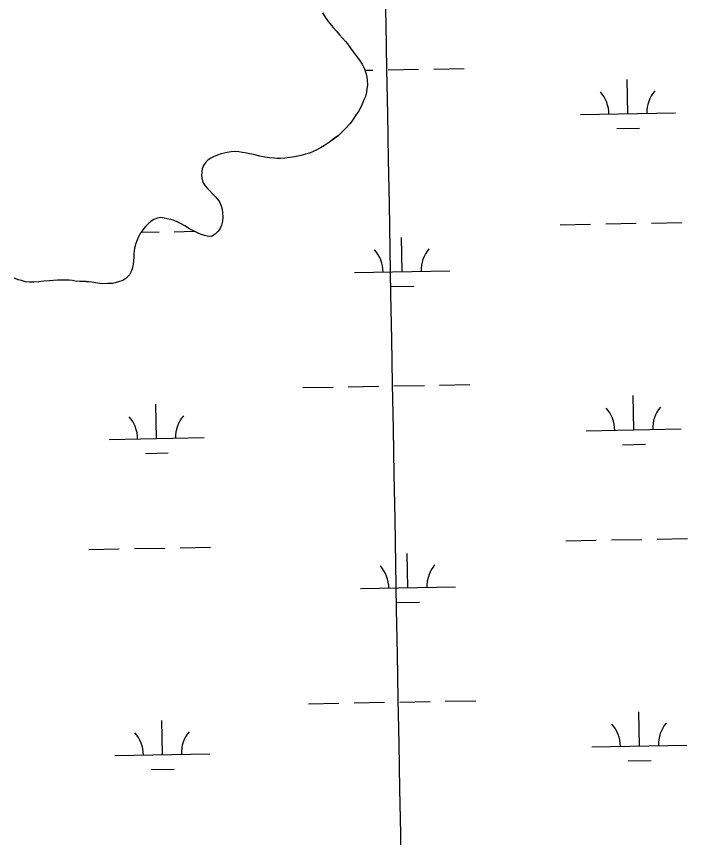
# Model space of a CAD drawing. Extents: x 3925854 to 3964121, y 224593 to 250589.
# Drawn here: x 3940084 to 3940790, y 245127 to 245992 of the extents above; entities that cross this region are included whole.
import ezdxf

# ---------------------------------------------------------------- set-up
doc = ezdxf.new("R2010")
doc.units = 0
for name, color, linetype in [('V-GRID-MAJR', 7, 'Continuous'), ('V-TOPO-SHOR', 7, 'Continuous'), ('V-WETL-SWMP', 7, 'Continuous')]:
    doc.layers.add(name, color=color, linetype=linetype)

msp = doc.modelspace()

# ---------------------------------------------------------------- linework, layer by layer
at = {"layer": 'V-GRID-MAJR'}
msp.add_spline([(3940756.893, 230221.23), (3940647.643, 236278.076), (3940538.337, 242338.005), (3940429.031, 248397.924), (3940428.975, 248401.018)], degree=3, dxfattribs=at)
at = {"layer": 'V-TOPO-SHOR'}
for points in [[(3940405.854, 245995.277), (3940408.563, 245990.913), (3940411, 245987.261), (3940413.075, 245984.5), (3940416.862, 245979.962), (3940420.374, 245975.87), (3940423.528, 245972.225), (3940426.682, 245968.665), (3940429.922, 245965.198), (3940432.175, 245962.53), (3940435.243, 245958.255), (3940438.04, 245954.338), (3940441.286, 245950.065), (3940444.534, 245945.613), (3940447.334, 245941.159), (3940449.419, 245936.968), (3940450.875, 245933.13), (3940451.879, 245929.739), (3940452.714, 245924.736), (3940452.927, 245919.282), (3940452.505, 245915.522)], [(3940452.505, 245915.522), (3940451.991, 245911.672), (3940450.857, 245907.283), (3940449.359, 245903.606), (3940447.508, 245899.211), (3940445.3, 245894.726), (3940443.797, 245892.123), (3940440.608, 245887.184), (3940436.885, 245881.703), (3940434.491, 245878.648), (3940430.139, 245873.792), (3940425.783, 245869.47), (3940422.047, 245866.048), (3940418.842, 245863.613), (3940413.147, 245859.286), (3940407.892, 245855.763), (3940403.613, 245853.232), (3940399.691, 245851.061), (3940395.055, 245849.064), (3940392.022, 245847.792), (3940387.825, 245846.424), (3940382.826, 245845.052), (3940378.45, 245844.131), (3940374.159, 245843.387), (3940371.122, 245842.922), (3940366.116, 245842.531), (3940361.646, 245842.146), (3940357.98, 245842.123), (3940354.936, 245842.283), (3940350.015, 245842.699), (3940345.004, 245843.383), (3940339.718, 245844.604), (3940333.09, 245846.082), (3940328.972, 245846.861), (3940326.015, 245847.559), (3940321.538, 245848.423), (3940317.778, 245848.937), (3940313.215, 245849.355), (3940309.817, 245849.154), (3940305.35, 245848.323), (3940302.313, 245847.678), (3940299.188, 245846.852), (3940295.35, 245845.576), (3940291.69, 245844.122), (3940288.125, 245842.49), (3940285.186, 245840.325), (3940282.876, 245838.075), (3940280.481, 245834.661), (3940279.16, 245831.255), (3940278.734, 245827.851), (3940278.583, 245823.648), (3940279.144, 245819.804), (3940280.15, 245816.323), (3940282.226, 245813.118), (3940284.747, 245810.359), (3940287.088, 245807.961), (3940290.06, 245804.848), (3940292.761, 245802.003), (3940295.012, 245799.423), (3940296.906, 245797.02), (3940298.993, 245792.382), (3940300.091, 245788.544), (3940300.648, 245785.058), (3940300.947, 245780.231), (3940300.615, 245776.205), (3940299.569, 245771.994), (3940297.98, 245768.496), (3940295.676, 245765.26), (3940292.741, 245762.381), (3940288.821, 245760.029), (3940284.526, 245760.183), (3940281.569, 245761.058), (3940278.163, 245762.11), (3940274.307, 245763.876), (3940269.912, 245765.815), (3940266.233, 245767.759), (3940263.628, 245769.442), (3940260.935, 245771.125), (3940256.536, 245773.602), (3940252.768, 245775.545), (3940249.63, 245776.778), (3940246.136, 245777.741), (3940242.194, 245778.699), (3940239.151, 245779.305), (3940235.749, 245779.821), (3940232.261, 245779.352), (3940228.425, 245777.986), (3940225.396, 245776.09), (3940222.374, 245773.118), (3940220.061, 245770.867), (3940217.931, 245768.35), (3940216.07, 245765.835), (3940214.03, 245762.96), (3940212.172, 245759.548), (3940210.409, 245755.514), (3940209.354, 245752.554), (3940208.302, 245749.238), (3940207.7, 245745.39), (3940207.456, 245741.72), (3940207.298, 245738.142), (3940207.052, 245734.474)], [(3940207.052, 245734.474), (3940206.717, 245731.163), (3940205.938, 245726.954), (3940204.621, 245723.01), (3940202.586, 245719.6), (3940199.032, 245715.729), (3940195.557, 245713.65), (3940191.273, 245712.194), (3940187.701, 245711.277), (3940184.754, 245710.632), (3940179.568, 245710.331), (3940174.381, 245710.3), (3940169.101, 245710.892), (3940163.19, 245711.75), (3940157.196, 245712.428), (3940153.436, 245712.762), (3940150.395, 245712.741), (3940145.653, 245712.981), (3940142.698, 245713.589), (3940139.387, 245714.015), (3940135.36, 245714.169), (3940132.321, 245713.97), (3940126.953, 245714.025), (3940122.304, 245713.728), (3940118.46, 245713.435), (3940112.472, 245712.862), (3940107.198, 245712.381), (3940102.013, 245711.992), (3940097.542, 245711.963), (3940093.333, 245712.385), (3940089.034, 245713.519), (3940085.719, 245714.484), (3940081.862, 245715.979)]]:
    msp.add_lwpolyline(points, dxfattribs=at)
at = {"layer": 'V-WETL-SWMP'}
for p, q in [((3940405.853, 245995.278), (3940408.563, 245990.912)), ((3940408.563, 245990.912), (3940411.001, 245987.261)), ((3940411.001, 245987.261), (3940413.076, 245984.501)), ((3940413.076, 245984.501), (3940416.861, 245979.963)), ((3940416.861, 245979.963), (3940420.374, 245975.871)), ((3940420.374, 245975.871), (3940423.528, 245972.224)), ((3940423.528, 245972.224), (3940426.681, 245968.666)), ((3940426.681, 245968.666), (3940429.922, 245965.198)), ((3940429.922, 245965.198), (3940432.175, 245962.529)), ((3940432.175, 245962.529), (3940435.243, 245958.255)), ((3940435.243, 245958.255), (3940438.04, 245954.337)), ((3940438.04, 245954.337), (3940441.287, 245950.065)), ((3940441.287, 245950.065), (3940444.534, 245945.613)), ((3940444.534, 245945.613), (3940447.335, 245941.159)), ((3940447.335, 245941.159), (3940449.418, 245936.968)), ((3940449.418, 245936.968), (3940450.874, 245933.131)), ((3940450.219, 245934.857), (3940458.83, 245935.013)), ((3940450.874, 245933.131), (3940451.879, 245929.739)), ((3940474.828, 245935.304), (3940506.822, 245935.886)), ((3940522.82, 245936.177), (3940554.814, 245936.758)), ((3940451.879, 245929.739), (3940452.715, 245924.735)), ((3940452.715, 245924.735), (3940452.928, 245919.281)), ((3940727.025, 245889.139), (3940726.37, 245925.133)), ((3940452.928, 245919.281), (3940452.505, 245915.522)), ((3940450.857, 245907.283), (3940449.36, 245903.606)), ((3940451.992, 245911.672), (3940450.857, 245907.283)), ((3940452.505, 245915.522), (3940451.992, 245911.672)), ((3940447.509, 245899.212), (3940445.301, 245894.726)), ((3940449.36, 245903.606), (3940447.509, 245899.212)), ((3940443.797, 245892.123), (3940440.608, 245887.184)), ((3940445.301, 245894.726), (3940443.797, 245892.123)), ((3940677.033, 245888.23), (3940777.016, 245890.048)), ((3940436.886, 245881.704), (3940434.49, 245878.648)), ((3940440.608, 245887.184), (3940436.886, 245881.704)), ((3940430.138, 245873.791), (3940425.783, 245869.471)), ((3940434.49, 245878.648), (3940430.138, 245873.791)), ((3940715.307, 245873.493), (3940739.303, 245873.929)), ((3940422.048, 245866.049), (3940413.146, 245859.285)), ((3940425.783, 245869.471), (3940422.048, 245866.049)), ((3940407.891, 245855.764), (3940403.614, 245853.232)), ((3940413.146, 245859.285), (3940407.891, 245855.764)), ((3940299.187, 245846.853), (3940295.349, 245845.577)), ((3940302.313, 245847.677), (3940299.187, 245846.853)), ((3940305.35, 245848.322), (3940302.313, 245847.677)), ((3940309.816, 245849.155), (3940305.35, 245848.322)), ((3940313.214, 245849.356), (3940309.816, 245849.155)), ((3940317.778, 245848.937), (3940313.214, 245849.356)), ((3940321.538, 245848.424), (3940317.778, 245848.937)), ((3940326.015, 245847.558), (3940321.538, 245848.424)), ((3940328.971, 245846.861), (3940326.015, 245847.558)), ((3940333.09, 245846.082), (3940328.971, 245846.861)), ((3940392.021, 245847.793), (3940387.826, 245846.425)), ((3940395.054, 245849.064), (3940392.021, 245847.793)), ((3940399.692, 245851.061), (3940395.054, 245849.064)), ((3940403.614, 245853.232), (3940399.692, 245851.061)), ((3940282.875, 245838.075), (3940280.481, 245834.661)), ((3940285.186, 245840.325), (3940282.875, 245838.075)), ((3940288.124, 245842.49), (3940285.186, 245840.325)), ((3940291.691, 245844.122), (3940288.124, 245842.49)), ((3940295.349, 245845.577), (3940291.691, 245844.122)), ((3940339.718, 245844.603), (3940333.09, 245846.082)), ((3940345.003, 245843.384), (3940339.718, 245844.603)), ((3940350.016, 245842.7), (3940345.003, 245843.384)), ((3940354.937, 245842.283), (3940350.016, 245842.7)), ((3940357.979, 245842.124), (3940354.937, 245842.283)), ((3940361.646, 245842.147), (3940357.979, 245842.124)), ((3940366.116, 245842.532), (3940361.646, 245842.147)), ((3940371.122, 245842.922), (3940366.116, 245842.532)), ((3940374.16, 245843.388), (3940371.122, 245842.922)), ((3940378.449, 245844.13), (3940374.16, 245843.388)), ((3940382.826, 245845.052), (3940378.449, 245844.13)), ((3940387.826, 245846.425), (3940382.826, 245845.052)), ((3940279.161, 245831.254), (3940278.735, 245827.852)), ((3940280.481, 245834.661), (3940279.161, 245831.254)), ((3940278.735, 245827.852), (3940278.583, 245823.648)), ((3940278.583, 245823.648), (3940279.144, 245819.805)), ((3940279.144, 245819.805), (3940280.149, 245816.323)), ((3940280.149, 245816.323), (3940282.227, 245813.117)), ((3940282.227, 245813.117), (3940284.748, 245810.36)), ((3940284.748, 245810.36), (3940287.089, 245807.96)), ((3940287.089, 245807.96), (3940290.06, 245804.848)), ((3940290.06, 245804.848), (3940292.761, 245802.003)), ((3940292.761, 245802.003), (3940295.013, 245799.423)), ((3940295.013, 245799.423), (3940296.906, 245797.02)), ((3940296.906, 245797.02), (3940298.993, 245792.382)), ((3940298.993, 245792.382), (3940300.09, 245788.543)), ((3940300.09, 245788.543), (3940300.648, 245785.059)), ((3940228.425, 245777.987), (3940225.396, 245776.089)), ((3940232.262, 245779.352), (3940228.425, 245777.987)), ((3940235.748, 245779.821), (3940232.262, 245779.352)), ((3940239.15, 245779.306), (3940235.748, 245779.821)), ((3940242.194, 245778.699), (3940239.15, 245779.306)), ((3940246.136, 245777.74), (3940242.194, 245778.699)), ((3940249.63, 245776.778), (3940246.136, 245777.74)), ((3940300.947, 245780.231), (3940300.615, 245776.204)), ((3940300.648, 245785.059), (3940300.947, 245780.231)), ((3940220.062, 245770.868), (3940217.931, 245768.351)), ((3940222.374, 245773.119), (3940220.062, 245770.868)), ((3940225.396, 245776.089), (3940222.374, 245773.119)), ((3940252.768, 245775.546), (3940249.63, 245776.778)), ((3940256.537, 245773.602), (3940252.768, 245775.546)), ((3940260.935, 245771.125), (3940256.537, 245773.602)), ((3940263.629, 245769.442), (3940260.935, 245771.125)), ((3940266.233, 245767.759), (3940263.629, 245769.442)), ((3940299.568, 245771.993), (3940297.98, 245768.495)), ((3940300.615, 245776.204), (3940299.568, 245771.993)), ((3940655.727, 245772.392), (3940687.722, 245772.974)), ((3940703.719, 245773.264), (3940735.714, 245773.846)), ((3940751.712, 245774.137), (3940783.706, 245774.719)), ((3940214.03, 245762.96), (3940212.173, 245759.549)), ((3940216.069, 245765.835), (3940214.03, 245762.96)), ((3940215.036, 245764.379), (3940233.889, 245764.722)), ((3940217.931, 245768.351), (3940216.069, 245765.835)), ((3940249.886, 245765.012), (3940270.866, 245765.394)), ((3940269.912, 245765.815), (3940266.233, 245767.759)), ((3940274.307, 245763.875), (3940269.912, 245765.815)), ((3940278.164, 245762.11), (3940274.307, 245763.875)), ((3940281.569, 245761.058), (3940278.164, 245762.11)), ((3940284.526, 245760.182), (3940281.569, 245761.058)), ((3940292.741, 245762.38), (3940288.821, 245760.03)), ((3940295.675, 245765.261), (3940292.741, 245762.38)), ((3940297.98, 245768.495), (3940295.675, 245765.261)), ((3940209.355, 245752.555), (3940208.302, 245749.239)), ((3940210.41, 245755.513), (3940209.355, 245752.555)), ((3940212.173, 245759.549), (3940210.41, 245755.513)), ((3940288.821, 245760.03), (3940284.526, 245760.182)), ((3940489.535, 245722.932), (3940488.881, 245758.926)), ((3940207.7, 245745.39), (3940207.455, 245741.721)), ((3940208.302, 245749.239), (3940207.7, 245745.39)), ((3940207.053, 245734.474), (3940206.716, 245731.162)), ((3940207.299, 245738.142), (3940207.053, 245734.474)), ((3940207.455, 245741.721), (3940207.299, 245738.142)), ((3940205.938, 245726.954), (3940204.621, 245723.01)), ((3940206.716, 245731.162), (3940205.938, 245726.954)), ((3940202.585, 245719.599), (3940199.032, 245715.73)), ((3940204.621, 245723.01), (3940202.585, 245719.599)), ((3940439.543, 245722.023), (3940539.527, 245723.841)), ((3940085.719, 245714.483), (3940081.863, 245715.979)), ((3940089.034, 245713.52), (3940085.719, 245714.483)), ((3940093.334, 245712.384), (3940089.034, 245713.52)), ((3940097.541, 245711.963), (3940093.334, 245712.384)), ((3940102.012, 245711.991), (3940097.541, 245711.963)), ((3940107.198, 245712.381), (3940102.012, 245711.991)), ((3940112.472, 245712.862), (3940107.198, 245712.381)), ((3940118.46, 245713.436), (3940112.472, 245712.862)), ((3940122.305, 245713.728), (3940118.46, 245713.436)), ((3940126.954, 245714.026), (3940122.305, 245713.728)), ((3940132.32, 245713.97), (3940126.954, 245714.026)), ((3940135.36, 245714.168), (3940132.32, 245713.97)), ((3940139.386, 245714.014), (3940135.36, 245714.168)), ((3940142.698, 245713.588), (3940139.386, 245714.014)), ((3940145.653, 245712.98), (3940142.698, 245713.588)), ((3940150.395, 245712.742), (3940145.653, 245712.98)), ((3940153.436, 245712.761), (3940150.395, 245712.742)), ((3940157.195, 245712.427), (3940153.436, 245712.761)), ((3940163.191, 245711.749), (3940157.195, 245712.427)), ((3940169.1, 245710.892), (3940163.191, 245711.749)), ((3940174.38, 245710.299), (3940169.1, 245710.892)), ((3940179.568, 245710.331), (3940174.38, 245710.299)), ((3940184.753, 245710.632), (3940179.568, 245710.331)), ((3940187.701, 245711.277), (3940184.753, 245710.632)), ((3940191.273, 245712.194), (3940187.701, 245711.277)), ((3940195.557, 245713.651), (3940191.273, 245712.194)), ((3940199.032, 245715.73), (3940195.557, 245713.651)), ((3940477.818, 245707.286), (3940501.814, 245707.722)), ((3940384.892, 245600.939), (3940416.886, 245601.52)), ((3940432.884, 245601.811), (3940464.878, 245602.393)), ((3940480.876, 245602.684), (3940512.87, 245603.266)), ((3940528.868, 245603.557), (3940560.863, 245604.138)), ((3940733.073, 245556.519), (3940732.418, 245592.513)), ((3940231.248, 245547.395), (3940230.593, 245583.389)), ((3940683.081, 245555.61), (3940783.064, 245557.428)), ((3940181.256, 245546.486), (3940281.239, 245548.304)), ((3940721.355, 245540.873), (3940745.351, 245541.309)), ((3940219.53, 245531.748), (3940243.526, 245532.184)), ((3940709.767, 245440.644), (3940741.762, 245441.226)), ((3940757.76, 245441.517), (3940789.754, 245442.099)), ((3940207.942, 245431.52), (3940239.937, 245432.102)), ((3940255.935, 245432.392), (3940287.929, 245432.974)), ((3940661.775, 245439.772), (3940693.77, 245440.354)), ((3940159.95, 245430.647), (3940191.945, 245431.229)), ((3940495.583, 245390.312), (3940494.929, 245426.306)), ((3940445.591, 245389.403), (3940545.575, 245391.221)), ((3940483.866, 245374.666), (3940507.862, 245375.102)), ((3940390.94, 245268.319), (3940422.934, 245268.9)), ((3940438.932, 245269.191), (3940470.926, 245269.773)), ((3940486.924, 245270.064), (3940518.919, 245270.646)), ((3940534.916, 245270.937), (3940566.911, 245271.518)), ((3940739.121, 245223.899), (3940738.466, 245259.893)), ((3940237.296, 245214.775), (3940236.641, 245250.769)), ((3940689.129, 245222.99), (3940789.113, 245224.808)), ((3940187.304, 245213.866), (3940287.287, 245215.684)), ((3940727.403, 245208.253), (3940751.399, 245208.689)), ((3940225.578, 245199.128), (3940249.574, 245199.564))]:
    msp.add_line(p, q, dxfattribs=at)
for centre, start, end in [((3940671.782, 245888.61), 0.269879, 41.813537), ((3940782.25, 245890.618), 140.269876, 181.813534), ((3940434.293, 245722.403), 0.269879, 41.813537), ((3940544.76, 245724.411), 140.269876, 181.813534), ((3940677.83, 245555.99), 0.269879, 41.813537), ((3940788.298, 245557.998), 140.269876, 181.813534), ((3940176.005, 245546.865), 0.269879, 41.813537), ((3940286.473, 245548.874), 140.269876, 181.813534), ((3940440.341, 245389.783), 0.269879, 41.813537), ((3940550.808, 245391.791), 140.269876, 181.813534), ((3940683.878, 245223.37), 0.269879, 41.813537), ((3940794.346, 245225.378), 140.269876, 181.813534), ((3940182.053, 245214.245), 0.269879, 41.813537), ((3940292.521, 245216.254), 140.269876, 181.813534)]:
    msp.add_arc(centre, 35.246, start, end, dxfattribs=at)

doc.saveas('drawing.dxf')
